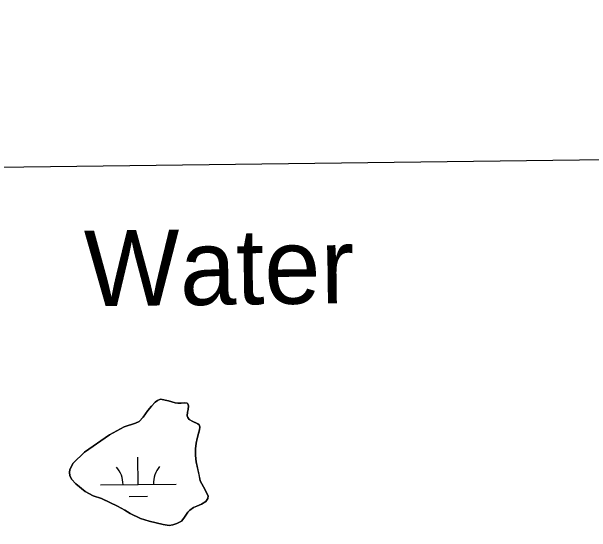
# Model space of a CAD drawing. Extents: x 3734862 to 3772949, y 391520 to 417239.
# Drawn here: x 3754819 to 3755585, y 414759 to 415447 of the extents above; entities that cross this region are included whole.
import ezdxf

# ---------------------------------------------------------------- set-up
doc = ezdxf.new("R2010")
doc.units = 0
for name, color, linetype in [('V-GRID-FRAM', 7, 'Continuous'), ('V-RIVR-IDEN', 7, 'Continuous'), ('V-TOPO-SHOR', 7, 'Continuous'), ('V-WETL-SWMP', 7, 'Continuous')]:
    doc.layers.add(name, color=color, linetype=linetype)

msp = doc.modelspace()

# ---------------------------------------------------------------- linework, layer by layer
at = {"layer": 'V-GRID-FRAM'}
msp.add_lwpolyline([(3738832.32, 415033.81), (3770599.18, 415447.36), (3770843.79, 397266.59), (3739061.07, 396852.84), (3738832.32, 415033.81)], dxfattribs=at)
at = {"layer": 'V-TOPO-SHOR'}
for points in [[(3755078.53, 414807.73), (3755072.41, 414819.78), (3755068.06, 414827.75), (3755066.46, 414835.34), (3755062.83, 414852.87), (3755061.8, 414861.25), (3755061.94, 414869.84), (3755062.67, 414877.45), (3755063.81, 414883.31), (3755065.33, 414888.97), (3755066.85, 414894.83), (3755067.61, 414898.54), (3755067.2, 414900.69), (3755066.42, 414901.65), (3755064.85, 414903.01), (3755062.11, 414904.16), (3755058.2, 414905.89), (3755053.5, 414908.79), (3755051.54, 414911.12), (3755050.54, 414913.45), (3755051.1, 414918.14), (3755052.05, 414921.65), (3755052.41, 414926.72), (3755051.61, 414929.45), (3755051.22, 414929.84), (3755050.63, 414930.03), (3755046.73, 414930.39), (3755043.03, 414929.98), (3755038.54, 414929.95), (3755035.03, 414930.51), (3755030.34, 414932.04), (3755026.23, 414933.38), (3755015.69, 414935.46), (3755011.41, 414933.87), (3755008.3, 414931.32), (3755003.46, 414926.21), (3754998.81, 414920.53), (3754992.63, 414911.71), (3754987.21, 414906.02), (3754982.35, 414903.65), (3754967.36, 414898.87), (3754948.12, 414888.41), (3754915.11, 414865.58), (3754900.38, 414850.85), (3754895.95, 414842.63), (3754895.2, 414838.53), (3754895.81, 414834.44), (3754898.18, 414829.97), (3754903.48, 414823.57), (3754916.03, 414813.51), (3754926.4, 414807.92), (3754937.54, 414804.09), (3754949.28, 414798.7), (3754958.87, 414794.28), (3754968.46, 414788.69), (3754975.31, 414784.24), (3754989.2, 414777.9), (3755000.54, 414774.46), (3755009.72, 414772.18), (3755019.09, 414769.9), (3755027.1, 414768.78), (3755031.77, 414769.4), (3755037.22, 414771.19), (3755043.44, 414774.15), (3755046.34, 414778.07)], [(3755046.34, 414778.07), (3755051.56, 414786.3), (3755054.08, 414788.85), (3755058.93, 414792.2), (3755063.6, 414793.98), (3755069.82, 414796.75), (3755075.46, 414800.3), (3755078.16, 414804.02), (3755078.53, 414807.73)]]:
    msp.add_lwpolyline(points, dxfattribs=at)
at = {"layer": 'V-WETL-SWMP'}
for p, q in [((3754986.07, 414822.65), (3754985.69, 414858.65)), ((3754936.07, 414822.12), (3755036.07, 414823.18)), ((3754974.24, 414807.09), (3754998.23, 414807.34))]:
    msp.add_line(p, q, dxfattribs=at)
msp.add_lwpolyline([(3755078.53, 414807.73), (3755078.16, 414804.02), (3755075.46, 414800.3), (3755069.82, 414796.75), (3755063.6, 414793.98), (3755058.93, 414792.19), (3755054.08, 414788.85), (3755051.56, 414786.3), (3755046.35, 414778.07), (3755043.45, 414774.15), (3755037.22, 414771.19), (3755031.77, 414769.4), (3755027.1, 414768.78), (3755019.09, 414769.9), (3755000.54, 414774.46), (3754989.2, 414777.9), (3754975.31, 414784.24), (3754968.46, 414788.69), (3754958.87, 414794.28), (3754937.54, 414804.09), (3754926.4, 414807.92), (3754916.03, 414813.51), (3754903.48, 414823.57), (3754898.18, 414829.97), (3754895.81, 414834.44), (3754895.2, 414838.53), (3754895.95, 414842.63), (3754900.38, 414850.85), (3754915.11, 414865.58), (3754948.12, 414888.41), (3754967.36, 414898.87), (3754982.35, 414903.65), (3754987.21, 414906.02), (3754992.63, 414911.71), (3754998.81, 414920.53), (3755003.46, 414926.21), (3755008.3, 414931.32), (3755011.41, 414933.87), (3755015.69, 414935.46), (3755026.23, 414933.38), (3755035.03, 414930.51), (3755038.54, 414929.95), (3755043.03, 414929.98), (3755046.73, 414930.39), (3755050.63, 414930.03), (3755051.22, 414929.84), (3755051.61, 414929.45), (3755052.41, 414926.72), (3755052.05, 414921.65), (3755051.1, 414918.14), (3755050.54, 414913.45), (3755051.54, 414911.12), (3755053.5, 414908.79), (3755058.2, 414905.89), (3755064.85, 414903.01), (3755066.42, 414901.66), (3755067.2, 414900.68), (3755067.61, 414898.54), (3755066.85, 414894.83), (3755063.81, 414883.31), (3755062.67, 414877.45), (3755061.94, 414869.84), (3755061.8, 414861.25), (3755062.83, 414852.87), (3755068.06, 414827.75), (3755072.41, 414819.78)], close=True, dxfattribs=at)
for centre, start, end in [((3754930.83, 414822.54), 359.83336, 41.37702), ((3755041.31, 414823.71), 139.83336, 181.37702)]:
    msp.add_arc(centre, 35.25, start, end, dxfattribs=at)

# ---------------------------------------------------------------- texts
at = {"layer": 'V-RIVR-IDEN'}
msp.add_text('Water', height=100, rotation=0.7119, dxfattribs=at).set_placement((3754915.36, 415057.97))

doc.saveas('drawing.dxf')
